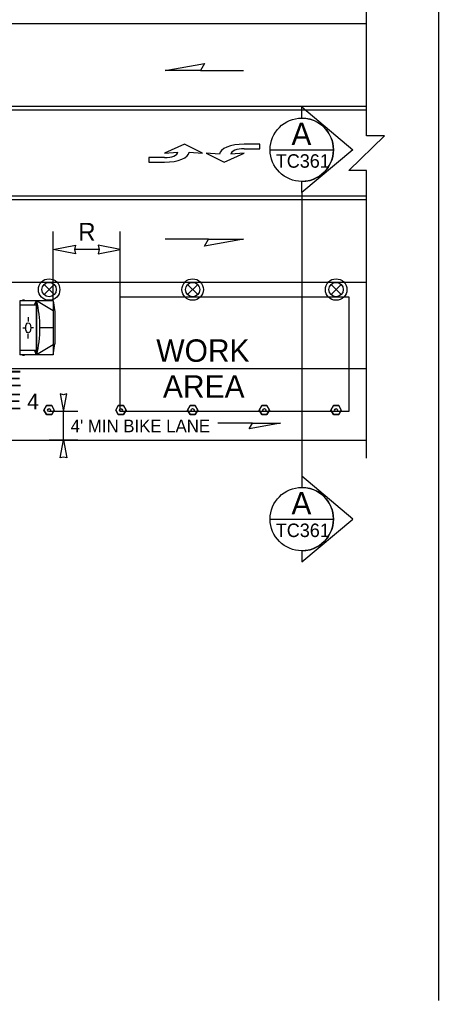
# Model space of a CAD drawing. Extents: x 99958 to 100176, y 99935 to 100011.
# Drawn here: x 100126.007 to 100127.875, y 99971.576 to 99975.948 of the extents above; entities that cross this region are included whole.
import ezdxf

# ---------------------------------------------------------------- set-up
doc = ezdxf.new("R2010")
doc.units = 0
for name, color, linetype in [('RD_ED_ShoulderPavedEdge', 7, 'Continuous'), ('RD_MK_LineEdgeYellow', 7, 'Continuous'), ('RD_MK_LineLane', 7, 'Continuous'), ('RD_MK_LineTwoWayLtTurn', 7, 'Continuous'), ('SH_TI_WZSectionCut', 7, 'Continuous'), ('TR_WZ_TrafficSafetyDrum', 7, 'Continuous'), ('TR_WZ_TransportableAttenuator', 7, 'Continuous'), ('TR_WZ_TubularMarker', 7, 'Continuous'), ('TR_WZ_WorkAreaLabel', 7, 'Continuous'), ('TR_WZ_WorkZoneDetails', 7, 'Continuous'), ('TR_WZ_WorkZoneTextCurrent', 7, 'Continuous')]:
    doc.layers.add(name, color=color, linetype=linetype)

msp = doc.modelspace()

# ---------------------------------------------------------------- linework, layer by layer
at = {"layer": 'RD_ED_ShoulderPavedEdge'}
msp.add_line((100124.6319, 99974.0725), (100127.555, 99974.0725), dxfattribs=at)
at = {"layer": 'RD_MK_LineEdgeYellow'}
msp.add_line((100124.8819, 99974.3925), (100127.555, 99974.3925), dxfattribs=at)
at = {"layer": 'RD_MK_LineLane'}
for points in [[(100127.555, 99975.9284), (100120.32, 99975.9284)], [(100127.555, 99974.7765), (100120.32, 99974.7765)]]:
    msp.add_lwpolyline(points, dxfattribs=at)
at = {"layer": 'RD_MK_LineTwoWayLtTurn'}
for p, q in [((100127.555, 99975.5604), (100124.3495, 99975.5604)), ((100127.555, 99975.1444), (100124.3495, 99975.1444))]:
    msp.add_line(p, q, dxfattribs=at)
for points in [[(100127.555, 99975.5445), (100124.3495, 99975.5445)], [(100127.555, 99975.1604), (100124.3495, 99975.1604)]]:
    msp.add_lwpolyline(points, dxfattribs=at)
at = {"layer": 'SH_TI_WZSectionCut'}
for p, q in [((100127.2657, 99975.5088), (100127.2657, 99975.5587)), ((100127.2657, 99975.5587), (100127.4938, 99975.3676)), ((100127.4938, 99975.3676), (100127.2657, 99975.1764)), ((100127.2657, 99975.1764), (100127.2657, 99975.2264)), ((100127.2657, 99975.1765), (100127.2657, 99973.9125)), ((100127.2657, 99973.9125), (100127.2657, 99973.8625)), ((100127.4939, 99973.7213), (100127.2657, 99973.9125)), ((100127.2657, 99973.5302), (100127.4939, 99973.7213)), ((100127.2657, 99973.5801), (100127.2657, 99973.5302))]:
    msp.add_line(p, q, dxfattribs=at)
for points in [[(100127.1245, 99975.3676), (100127.4069, 99975.3676)], [(100127.1245, 99973.7213), (100127.4069, 99973.7213)]]:
    msp.add_lwpolyline(points, dxfattribs=at)
for centre in [(100127.2657, 99975.3676), (100127.2657, 99973.7213)]:
    msp.add_circle(centre, 0.1412, dxfattribs=at)
for centre in [(100127.2657, 99975.3676), (100127.2657, 99973.7213)]:
    msp.add_arc(centre, 0.1412, 269.9978, 90.0022, dxfattribs=at)
at = {"layer": 'TR_WZ_TrafficSafetyDrum'}
for p, q in [((100126.1163, 99974.7671), (100126.1615, 99974.7218)), ((100126.1615, 99974.7671), (100126.1163, 99974.7218)), ((100126.7563, 99974.7671), (100126.8015, 99974.7218)), ((100126.8015, 99974.7671), (100126.7563, 99974.7218)), ((100127.3963, 99974.7671), (100127.4415, 99974.7218)), ((100127.4415, 99974.7671), (100127.3963, 99974.7218))]:
    msp.add_line(p, q, dxfattribs=at)
for centre, radius in [((100126.1389, 99974.7445), 0.048), ((100126.1389, 99974.7445), 0.048), ((100126.1389, 99974.7445), 0.032), ((100126.7789, 99974.7445), 0.048), ((100126.7789, 99974.7445), 0.048), ((100126.7789, 99974.7445), 0.032), ((100127.4189, 99974.7445), 0.048), ((100127.4189, 99974.7445), 0.048), ((100127.4189, 99974.7445), 0.032)]:
    msp.add_circle(centre, radius, dxfattribs=at)
at = {"layer": 'TR_WZ_TransportableAttenuator'}
for p, q in [((100126.0084, 99974.6937), (100126.0084, 99974.4537)), ((100126.1576, 99974.6937), (100126.0084, 99974.6937)), ((100126.0817, 99974.6751), (100126.0084, 99974.6751)), ((100126.0288, 99974.6971), (100126.0198, 99974.6971)), ((100126.0817, 99974.6937), (100126.0722, 99974.6751)), ((100126.0817, 99974.6937), (100126.0817, 99974.4537)), ((100126.083, 99974.6937), (100126.083, 99974.4537)), ((100126.1576, 99974.6497), (100126.083, 99974.6937)), ((100126.1576, 99974.6937), (100126.1576, 99974.4537)), ((100126.1576, 99974.6937), (100126.165, 99974.6452)), ((100126.165, 99974.6452), (100126.165, 99974.5021)), ((100126.0459, 99974.6212), (100126.0459, 99974.6018)), ((100126.022, 99974.5738), (100126.032, 99974.5738)), ((100126.0347, 99974.5732), (100126.0347, 99974.5732)), ((100126.0459, 99974.5261), (100126.0459, 99974.5455)), ((100126.0697, 99974.5738), (100126.0597, 99974.5738)), ((100126.1576, 99974.5737), (100126.0977, 99974.5737)), ((100126.1576, 99974.4976), (100126.083, 99974.4537)), ((100126.1576, 99974.4537), (100126.165, 99974.5021)), ((100126.0817, 99974.4723), (100126.0084, 99974.4723)), ((100126.1576, 99974.4537), (100126.0084, 99974.4537)), ((100126.0288, 99974.4503), (100126.0198, 99974.4503)), ((100126.0738, 99974.4723), (100126.0817, 99974.4537))]:
    msp.add_line(p, q, dxfattribs=at)
msp.add_ellipse((100125.9764, 99974.5736), major_axis=(0, 0.2519), ratio=0.481608, start_param=4.215852, end_param=5.209111, dxfattribs=at)
msp.add_ellipse((100126.0459, 99974.5737), major_axis=(0, -0.0231), ratio=0.481608, dxfattribs=at)
at = {"layer": 'TR_WZ_TubularMarker'}
for points in [[(100126.1158, 99974.2071), (100126.1274, 99974.2271), (100126.1505, 99974.2271), (100126.162, 99974.2071), (100126.1505, 99974.1871), (100126.1274, 99974.1871)], [(100126.4358, 99974.2071), (100126.4474, 99974.2271), (100126.4705, 99974.2271), (100126.482, 99974.2071), (100126.4705, 99974.1871), (100126.4474, 99974.1871)], [(100126.7558, 99974.2071), (100126.7674, 99974.2271), (100126.7905, 99974.2271), (100126.802, 99974.2071), (100126.7905, 99974.1871), (100126.7674, 99974.1871)], [(100127.0758, 99974.2071), (100127.0874, 99974.2271), (100127.1105, 99974.2271), (100127.122, 99974.2071), (100127.1105, 99974.1871), (100127.0874, 99974.1871)], [(100127.3958, 99974.2071), (100127.4074, 99974.2271), (100127.4305, 99974.2271), (100127.442, 99974.2071), (100127.4305, 99974.1871), (100127.4074, 99974.1871)]]:
    msp.add_lwpolyline(points, close=True, dxfattribs=at)
for points in [[(100126.1274, 99974.1871), (100126.1505, 99974.1871), (100126.162, 99974.2071), (100126.1505, 99974.2271), (100126.1274, 99974.2271), (100126.1158, 99974.2071), (100126.1274, 99974.1871)], [(100126.4474, 99974.1871), (100126.4705, 99974.1871), (100126.482, 99974.2071), (100126.4705, 99974.2271), (100126.4474, 99974.2271), (100126.4358, 99974.2071), (100126.4474, 99974.1871)], [(100126.7674, 99974.1871), (100126.7905, 99974.1871), (100126.802, 99974.2071), (100126.7905, 99974.2271), (100126.7674, 99974.2271), (100126.7558, 99974.2071), (100126.7674, 99974.1871)], [(100127.0874, 99974.1871), (100127.1105, 99974.1871), (100127.122, 99974.2071), (100127.1105, 99974.2271), (100127.0874, 99974.2271), (100127.0758, 99974.2071), (100127.0874, 99974.1871)], [(100127.4074, 99974.1871), (100127.4305, 99974.1871), (100127.442, 99974.2071), (100127.4305, 99974.2271), (100127.4074, 99974.2271), (100127.3958, 99974.2071), (100127.4074, 99974.1871)]]:
    msp.add_lwpolyline(points, dxfattribs=at)
for centre in [(100126.1389, 99974.2071), (100126.4589, 99974.2071), (100126.7789, 99974.2071), (100127.0989, 99974.2071), (100127.4189, 99974.2071)]:
    msp.add_circle(centre, 0.00667, dxfattribs=at)
at = {"layer": 'TR_WZ_WorkZoneDetails'}
for p, q in [((100127.875, 99979.625), (100127.875, 99971.5759)), ((100126.8136, 99975.721), (100127.0065, 99975.721)), ((100126.1576, 99974.6937), (100126.1576, 99975.0037)), ((100126.4554, 99974.7125), (100126.4554, 99975.0037)), ((100126.8492, 99974.9684), (100126.6563, 99974.9684)), ((100126.3616, 99974.9237), (100126.2514, 99974.9237)), ((100126.2669, 99974.2005), (100126.1389, 99974.2005)), ((100126.2029, 99974.0725), (100126.2029, 99974.2005)), ((100127.0457, 99974.1488), (100126.8914, 99974.1488)), ((100126.2669, 99974.0725), (100126.1389, 99974.0725))]:
    msp.add_line(p, q, dxfattribs=at)
for points in [[(100127.555, 99973.9924), (100127.555, 99975.275), (100127.475, 99975.275), (100127.635, 99975.4299), (100127.555, 99975.4299), (100127.555, 99976.7125)], [(100126.7634, 99975.3574), (100126.8234, 99975.3525), (100126.7434, 99975.3925), (100126.6534, 99975.3525), (100126.7134, 99975.3574)], [(100127.0094, 99975.3724), (100127.0794, 99975.3724), (100127.0794, 99975.3925), (100127.0094, 99975.3924)], [(100126.6534, 99975.3325), (100126.5834, 99975.3325), (100126.5834, 99975.3124), (100126.6534, 99975.3125)], [(100126.8994, 99975.3475), (100126.8394, 99975.3524), (100126.9194, 99975.3124), (100127.0094, 99975.3524), (100126.9494, 99975.3475)]]:
    msp.add_lwpolyline(points, dxfattribs=at)
for points in [[(100126.6563, 99975.721), (100126.8314, 99975.7519), (100126.8136, 99975.721)], [(100126.1576, 99974.9237), (100126.2559, 99974.9429), (100126.2514, 99974.9237), (100126.2559, 99974.9044)], [(100126.4554, 99974.9237), (100126.3571, 99974.9429), (100126.3616, 99974.9237), (100126.3571, 99974.9044)], [(100127.0065, 99974.9684), (100126.8314, 99974.9376), (100126.8492, 99974.9684)], [(100126.4554, 99974.2005), (100126.4554, 99974.7114), (100127.475, 99974.7114), (100127.475, 99974.2005)], [(100126.2029, 99974.2005), (100126.2183, 99974.2791), (100126.2029, 99974.2754), (100126.1875, 99974.2791)], [(100127.1714, 99974.1488), (100127.0314, 99974.1241), (100127.0457, 99974.1488)], [(100126.2029, 99974.0725), (100126.2183, 99973.9938), (100126.2029, 99973.9975), (100126.1875, 99973.9938)]]:
    msp.add_lwpolyline(points, close=True, dxfattribs=at)
for centre, major_axis, ratio, start_param in [((100127.0094, 99975.3475), (-0.11, 0), 0.40879, 4.712524), ((100127.0094, 99975.3475), (-0.06, 0), 0.41611, 4.712518), ((100126.6534, 99975.3574), (0.06, 0), 0.41611, 4.712518), ((100126.6534, 99975.3574), (0.11, 0), 0.40879, 4.712524)]:
    msp.add_ellipse(centre, major_axis=major_axis, ratio=ratio, start_param=start_param, end_param=6.283185, dxfattribs=at)

# ---------------------------------------------------------------- texts
at = {"layer": 'SH_TI_WZSectionCut'}
for s, height, rotation, p in [('A', 0.1, 0.01, (100127.2195, 99975.3882)), ('TC361', 0.06, 360, (100127.1498, 99975.2876)), ('A', 0.1, 0.01, (100127.2195, 99973.7419)), ('TC361', 0.06, 360, (100127.1499, 99973.6413))]:
    msp.add_text(s, height=height, rotation=rotation, dxfattribs=at).set_placement(p)
at = {"layer": 'TR_WZ_WorkAreaLabel'}
for s, p in [('WORK', (100126.6169, 99974.4225)), ('AREA', (100126.6465, 99974.2624))]:
    msp.add_text(s, height=0.1, dxfattribs=at).set_placement(p)
at = {"layer": 'TR_WZ_WorkZoneTextCurrent'}
for s, height, p in [('R', 0.08, (100126.2689, 99974.9617)), ('SEE', 0.07, (100125.8286, 99974.3125)), ('NOTE 4', 0.07, (100125.755, 99974.2105)), ("4' MIN BIKE LANE", 0.056, (100126.2349, 99974.1085))]:
    msp.add_text(s, height=height, dxfattribs=at).set_placement(p)

doc.saveas('drawing.dxf')
